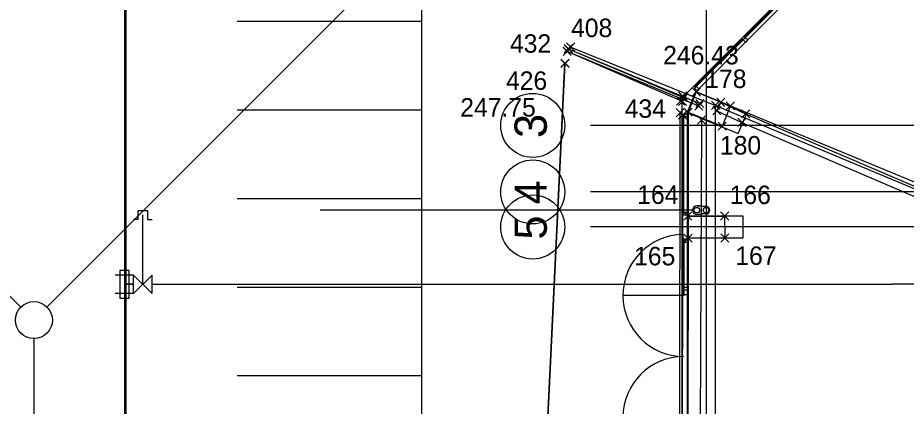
# Model space of a CAD drawing. Extents: x -264205 to -263659, y -1242401 to -1242060.
# Drawn here: x -263927.03 to -263902.97, y -1242109.73 to -1242099.22 of the extents above; entities that cross this region are included whole.
import ezdxf

# ---------------------------------------------------------------- set-up
doc = ezdxf.new("R2010")
doc.units = 0
for name, color, linetype in [('BOD_CISLO', 7, 'Continuous'), ('BOD_SYMBOL', 7, 'Continuous'), ('BOD_VYSKA', 7, 'Continuous'), ('KFA_SO_10-1_BETONOVE_STLPY', 7, 'Continuous'), ('KFA_SO_10-1_PLACHTY', 7, 'Continuous'), ('KFA_SO_10-1_STRECHY', 7, 'Continuous'), ('KFA_SO_10-1_TRIBUNA_A_OBVOD', 7, 'Continuous'), ('KFA_SO_10-1_ZABRADLIE_STADION', 7, 'Continuous'), ('OBRUBNIKY_KOMUNIKACIE_PROJEKT', 7, 'Continuous'), ('OSI_STAVBY_KFA', 7, 'Continuous'), ('SITUACIA_DSP_2D', 7, 'Continuous'), ('TDZ_VODOROVNE_PROJEKT', 7, 'Continuous')]:
    doc.layers.add(name, color=color, linetype=linetype)

msp = doc.modelspace()

# ---------------------------------------------------------------- linework, layer by layer
at = {"layer": 'BOD_SYMBOL'}
for p, q in [((-263912.234, -1242100.166), (-263912.013, -1242099.944)), ((-263912.013, -1242100.166), (-263912.234, -1242099.944)), ((-263912.234, -1242100.171), (-263912.013, -1242099.951)), ((-263912.013, -1242100.171), (-263912.234, -1242099.951)), ((-263912.167, -1242100.122), (-263911.946, -1242099.9)), ((-263911.946, -1242100.122), (-263912.167, -1242099.9)), ((-263912.264, -1242100.238), (-263912.042, -1242100.016)), ((-263912.042, -1242100.238), (-263912.264, -1242100.016)), ((-263912.262, -1242100.24), (-263912.041, -1242100.019)), ((-263912.041, -1242100.24), (-263912.262, -1242100.019)), ((-263912.151, -1242100.129), (-263912.123, -1242100.055)), ((-263912.324, -1242100.559), (-263912.103, -1242100.338)), ((-263912.103, -1242100.559), (-263912.324, -1242100.338)), ((-263912.323, -1242100.566), (-263912.101, -1242100.345)), ((-263912.101, -1242100.566), (-263912.323, -1242100.345)), ((-263908.768, -1242101.338), (-263908.546, -1242101.117)), ((-263908.546, -1242101.338), (-263908.768, -1242101.117)), ((-263908.768, -1242101.338), (-263908.546, -1242101.117)), ((-263908.546, -1242101.338), (-263908.768, -1242101.117)), ((-263909.193, -1242101.58), (-263908.971, -1242101.36)), ((-263908.971, -1242101.58), (-263909.193, -1242101.36)), ((-263909.139, -1242101.593), (-263908.917, -1242101.372)), ((-263908.917, -1242101.593), (-263909.139, -1242101.372)), ((-263909.138, -1242101.444), (-263908.916, -1242101.222)), ((-263908.916, -1242101.444), (-263909.138, -1242101.222)), ((-263909.098, -1242101.492), (-263908.877, -1242101.272)), ((-263908.877, -1242101.492), (-263909.098, -1242101.272)), ((-263908.103, -1242101.617), (-263907.882, -1242101.397)), ((-263907.882, -1242101.617), (-263908.103, -1242101.397)), ((-263908.697, -1242101.718), (-263908.476, -1242101.497)), ((-263908.476, -1242101.718), (-263908.697, -1242101.497)), ((-263908.671, -1242101.65), (-263908.449, -1242101.428)), ((-263908.449, -1242101.65), (-263908.671, -1242101.428)), ((-263908.247, -1242101.701), (-263908.025, -1242101.48)), ((-263908.025, -1242101.701), (-263908.247, -1242101.48)), ((-263908.209, -1242101.845), (-263907.988, -1242101.623)), ((-263907.988, -1242101.845), (-263908.209, -1242101.623)), ((-263907.844, -1242101.715), (-263907.622, -1242101.495)), ((-263907.622, -1242101.715), (-263907.844, -1242101.495)), ((-263909.202, -1242101.899), (-263908.981, -1242101.677)), ((-263908.981, -1242101.899), (-263909.202, -1242101.677)), ((-263909.136, -1242101.961), (-263908.915, -1242101.741)), ((-263908.915, -1242101.961), (-263909.136, -1242101.741)), ((-263908.99, -1242101.886), (-263908.769, -1242101.664)), ((-263908.769, -1242101.886), (-263908.99, -1242101.664)), ((-263908.99, -1242101.886), (-263908.769, -1242101.664)), ((-263908.769, -1242101.886), (-263908.99, -1242101.664)), ((-263908.625, -1242102.096), (-263908.404, -1242101.874)), ((-263908.404, -1242102.096), (-263908.625, -1242101.874)), ((-263907.432, -1242101.931), (-263907.21, -1242101.711)), ((-263907.21, -1242101.931), (-263907.432, -1242101.711)), ((-263908.066, -1242102.264), (-263907.845, -1242102.042)), ((-263907.845, -1242102.264), (-263908.066, -1242102.042)), ((-263907.53, -1242102.16), (-263907.308, -1242101.938)), ((-263907.308, -1242102.16), (-263907.53, -1242101.938)), ((-263908.995, -1242104.697), (-263908.774, -1242104.475)), ((-263908.774, -1242104.697), (-263908.995, -1242104.475)), ((-263908, -1242104.695), (-263907.779, -1242104.475)), ((-263907.779, -1242104.695), (-263908, -1242104.475)), ((-263908.993, -1242105.296), (-263908.772, -1242105.076)), ((-263908.772, -1242105.296), (-263908.993, -1242105.076)), ((-263907.992, -1242105.291), (-263907.771, -1242105.069)), ((-263907.771, -1242105.291), (-263907.992, -1242105.069))]:
    msp.add_line(p, q, dxfattribs=at)
at = {"layer": 'KFA_SO_10-1_BETONOVE_STLPY'}
for p, q in [((-263908.657, -1242101.227), (-263908.879, -1242101.775)), ((-263908.657, -1242101.227), (-263907.733, -1242101.605)), ((-263907.733, -1242101.605), (-263907.955, -1242102.153)), ((-263908.879, -1242101.775), (-263907.955, -1242102.153)), ((-263908.884, -1242104.586), (-263907.889, -1242104.585)), ((-263908.884, -1242104.586), (-263908.883, -1242105.186)), ((-263907.889, -1242104.585), (-263907.882, -1242105.18)), ((-263908.883, -1242105.186), (-263907.882, -1242105.18))]:
    msp.add_line(p, q, dxfattribs=at)
at = {"layer": 'KFA_SO_10-1_PLACHTY'}
for p, q in [((-263909.144, -1242131.92), (-263909.091, -1242101.788)), ((-263909.025, -1242101.851), (-263909.077, -1242129.087)), ((-263908.514, -1242101.985), (-263908.656, -1242131.983))]:
    msp.add_line(p, q, dxfattribs=at)
for points in [[(-263908.56, -1242101.539), (-263908.586, -1242101.607), (-263912.153, -1242100.127), (-263912.123, -1242100.061)], [(-263913.735, -1242131.964), (-263913.734, -1242131.957), (-263912.214, -1242100.448), (-263912.212, -1242100.455)]]:
    msp.add_lwpolyline(points, close=True, dxfattribs=at)
msp.add_lwpolyline([(-263912.123, -1242100.055), (-263908.987, -1242101.382), (-263909.027, -1242101.333), (-263909.082, -1242101.47), (-263909.028, -1242101.482), (-263912.151, -1242100.129)], dxfattribs=at)
at = {"layer": 'KFA_SO_10-1_STRECHY'}
msp.add_line((-263908.157, -1242227.179), (-263908.136, -1242101.59), dxfattribs=at)
msp.add_lwpolyline([(-263912.057, -1242100.011), (-263908.136, -1242101.59), (-263889.511, -1242109.378)], dxfattribs=at)
at = {"layer": 'KFA_SO_10-1_TRIBUNA_A_OBVOD'}
msp.add_lwpolyline([(-263892.034, -1242108.1), (-263908.657, -1242101.227), (-263908.879, -1242101.775), (-263908.891, -1242125.41)], dxfattribs=at)
at = {"layer": 'KFA_SO_10-1_ZABRADLIE_STADION'}
for p, q in [((-263907.992, -1242101.507), (-263908.099, -1242101.734)), ((-263907.992, -1242101.507), (-263907.321, -1242101.821)), ((-263908.099, -1242101.734), (-263907.419, -1242102.049)), ((-263907.321, -1242101.821), (-263892.152, -1242108.317)), ((-263907.419, -1242102.049), (-263892.247, -1242108.58))]:
    msp.add_line(p, q, dxfattribs=at)
at = {"layer": 'OBRUBNIKY_KOMUNIKACIE_PROJEKT'}
for p, q in [((-263909.043, -1242101.382), (-263894.968, -1242087.307)), ((-263909.043, -1242132.433), (-263909.043, -1242101.382))]:
    msp.add_line(p, q, dxfattribs=at)
at = {"layer": 'OSI_STAVBY_KFA'}
for p, q in [((-263908.393, -1242083.237), (-263908.393, -1242246.707)), ((-263792.653, -1242102.132), (-263911.523, -1242102.132)), ((-263792.653, -1242103.932), (-263911.523, -1242103.932)), ((-263792.653, -1242104.882), (-263911.523, -1242104.882))]:
    msp.add_line(p, q, dxfattribs=at)
for centre in [(-263913.085, -1242102.133), (-263913.085, -1242103.933), (-263913.085, -1242104.883)]:
    msp.add_circle(centre, 0.867, dxfattribs=at)
at = {"layer": 'SITUACIA_DSP_2D'}
for p, q in [((-263924.143, -1242082.64), (-263924.143, -1242185.14)), ((-263909.043, -1242101.382), (-263894.968, -1242087.307)), ((-263908.663, -1242101.215), (-263895.135, -1242087.687)), ((-263936.772, -1242097.223), (-263926.946, -1242107.049)), ((-263916.414, -1242097.223), (-263926.239, -1242107.049)), ((-263906.055, -1242098.444), (-263907.363, -1242099.752)), ((-263907.345, -1242099.77), (-263906.037, -1242098.462)), ((-263908.703, -1242101.092), (-263907.395, -1242099.784)), ((-263907.377, -1242099.802), (-263908.685, -1242101.11)), ((-263907.395, -1242099.784), (-263907.377, -1242099.802)), ((-263907.361, -1242099.786), (-263907.39, -1242099.814)), ((-263907.39, -1242099.814), (-263907.319, -1242099.885)), ((-263907.363, -1242099.752), (-263907.345, -1242099.77)), ((-263907.333, -1242099.758), (-263907.361, -1242099.786)), ((-263907.262, -1242099.828), (-263907.333, -1242099.758)), ((-263907.319, -1242099.885), (-263907.262, -1242099.828)), ((-263908.68, -1242101.105), (-263908.709, -1242101.134)), ((-263908.709, -1242101.134), (-263908.638, -1242101.204)), ((-263908.685, -1242101.11), (-263908.703, -1242101.092)), ((-263908.652, -1242101.077), (-263908.68, -1242101.105)), ((-263908.581, -1242101.148), (-263908.652, -1242101.077)), ((-263908.638, -1242101.204), (-263908.581, -1242101.148)), ((-263909.043, -1242132.433), (-263909.043, -1242101.382)), ((-263908.674, -1242101.225), (-263908.903, -1242101.779)), ((-263908.893, -1242101.769), (-263908.663, -1242101.215)), ((-263907.288, -1242101.799), (-263908.674, -1242101.225)), ((-263909.018, -1242101.872), (-263909.018, -1242104.522)), ((-263908.993, -1242101.872), (-263909.018, -1242101.872)), ((-263908.993, -1242101.859), (-263908.993, -1242101.819)), ((-263908.993, -1242101.819), (-263908.893, -1242101.819)), ((-263908.993, -1242101.899), (-263908.993, -1242101.859)), ((-263908.993, -1242104.522), (-263908.993, -1242101.872)), ((-263908.903, -1242101.779), (-263907.518, -1242102.353)), ((-263908.893, -1242125.432), (-263908.893, -1242101.769)), ((-263908.893, -1242101.819), (-263908.893, -1242101.899)), ((-263907.518, -1242102.353), (-263907.288, -1242101.799)), ((-263908.893, -1242101.899), (-263908.993, -1242101.899)), ((-263923.768, -1242104.682), (-263923.768, -1242104.432)), ((-263923.768, -1242104.432), (-263923.518, -1242104.432)), ((-263923.518, -1242104.432), (-263923.518, -1242104.682)), ((-263908.718, -1242104.427), (-263918.846, -1242104.427)), ((-263909.018, -1242104.522), (-263908.993, -1242104.522)), ((-263908.993, -1242104.522), (-263908.993, -1242104.482)), ((-263908.993, -1242104.482), (-263908.893, -1242104.482)), ((-263908.993, -1242104.562), (-263908.993, -1242104.522)), ((-263908.893, -1242104.482), (-263908.893, -1242104.562)), ((-263908.643, -1242104.31), (-263908.532, -1242104.31)), ((-263908.532, -1242104.31), (-263908.643, -1242104.31)), ((-263908.518, -1242104.324), (-263908.532, -1242104.31)), ((-263908.518, -1242104.53), (-263908.532, -1242104.544)), ((-263908.393, -1242104.324), (-263908.518, -1242104.324)), ((-263908.393, -1242104.53), (-263908.518, -1242104.53)), ((-263923.768, -1242104.682), (-263923.893, -1242104.682)), ((-263923.643, -1242106.432), (-263923.643, -1242104.557)), ((-263923.518, -1242104.682), (-263923.393, -1242104.682)), ((-263908.893, -1242104.562), (-263908.993, -1242104.562)), ((-263908.898, -1242105.182), (-263908.898, -1242104.582)), ((-263908.898, -1242104.582), (-263907.398, -1242104.582)), ((-263908.532, -1242104.544), (-263908.643, -1242104.544)), ((-263907.398, -1242104.582), (-263907.398, -1242105.182)), ((-263909.018, -1242105.087), (-263909.018, -1242106.737)), ((-263909.018, -1242106.552), (-263909.018, -1242105.252)), ((-263909.018, -1242105.252), (-263908.993, -1242105.252)), ((-263908.893, -1242105.212), (-263908.993, -1242105.212)), ((-263908.993, -1242105.212), (-263908.993, -1242105.252)), ((-263908.993, -1242105.252), (-263908.993, -1242106.552)), ((-263908.993, -1242105.252), (-263908.993, -1242105.292)), ((-263907.398, -1242105.182), (-263908.898, -1242105.182)), ((-263908.893, -1242105.292), (-263908.893, -1242105.212)), ((-263908.993, -1242105.292), (-263908.893, -1242105.292)), ((-263923.893, -1242106.182), (-263924.393, -1242106.182)), ((-263924.018, -1242106.057), (-263924.268, -1242106.057)), ((-263924.268, -1242106.057), (-263924.268, -1242106.807)), ((-263924.018, -1242106.807), (-263924.018, -1242106.057)), ((-263923.893, -1242106.682), (-263923.893, -1242106.182)), ((-263923.893, -1242106.182), (-263923.393, -1242106.682)), ((-263923.393, -1242106.182), (-263923.893, -1242106.682)), ((-263923.393, -1242106.682), (-263923.393, -1242106.182)), ((-263924.143, -1242106.432), (-263923.893, -1242106.432)), ((-263923.893, -1242106.432), (-263924.143, -1242106.432)), ((-263923.393, -1242106.432), (-263903.343, -1242106.432)), ((-263902.343, -1242106.432), (-263903.343, -1242106.432)), ((-263923.893, -1242106.682), (-263924.393, -1242106.682)), ((-263908.993, -1242106.552), (-263909.018, -1242106.552)), ((-263908.993, -1242106.552), (-263908.993, -1242106.512)), ((-263908.993, -1242106.512), (-263908.893, -1242106.512)), ((-263908.993, -1242106.592), (-263908.993, -1242106.552)), ((-263908.893, -1242106.592), (-263908.993, -1242106.592)), ((-263908.873, -1242106.592), (-263908.993, -1242106.592)), ((-263908.993, -1242106.592), (-263908.993, -1242106.712)), ((-263908.893, -1242106.512), (-263908.893, -1242106.592)), ((-263908.873, -1242106.712), (-263908.873, -1242106.592)), ((-263924.268, -1242106.807), (-263924.018, -1242106.807)), ((-263908.993, -1242106.737), (-263910.643, -1242106.737)), ((-263908.993, -1242106.712), (-263908.993, -1242106.737)), ((-263908.993, -1242106.712), (-263908.873, -1242106.712)), ((-263926.593, -1242107.902), (-263926.593, -1242154.252)), ((-263926.593, -1242107.902), (-263926.593, -1242154.252))]:
    msp.add_line(p, q, dxfattribs=at)
for centre, radius in [((-263908.643, -1242104.427), 0.075), ((-263908.393, -1242104.427), 0.075), ((-263926.593, -1242107.402), 0.5)]:
    msp.add_circle(centre, radius, dxfattribs=at)
for centre, radius, start, end in [((-263908.643, -1242104.427), 0.117, 90, 270), ((-263908.393, -1242104.427), 0.103, 270, 90), ((-263908.993, -1242106.737), 1.65, 90.8682, 270), ((-263908.993, -1242110.037), 1.65, 90, 269.1318)]:
    msp.add_arc(centre, radius, start, end, dxfattribs=at)
at = {"layer": 'TDZ_VODOROVNE_PROJEKT'}
for p, q in [((-263924.088, -1242241.458), (-263924.093, -1242087.307)), ((-263916.093, -1242087.308), (-263916.093, -1242141.207)), ((-263921.093, -1242099.307), (-263916.093, -1242099.307)), ((-263921.093, -1242101.707), (-263916.093, -1242101.707)), ((-263921.093, -1242104.107), (-263916.093, -1242104.107)), ((-263921.093, -1242106.507), (-263916.093, -1242106.507)), ((-263921.093, -1242108.907), (-263916.093, -1242108.907))]:
    msp.add_line(p, q, dxfattribs=at)

# ---------------------------------------------------------------- texts
at = {"layer": 'BOD_CISLO'}
for s, p in [('408', (-263912.047, -1242099.742)), ('432', (-263913.702, -1242100.165)), ('426', (-263913.81, -1242101.17)), ('178', (-263908.413, -1242101.12)), ('434', (-263910.595, -1242101.927)), ('180', (-263908.016, -1242102.92)), ('164', (-263910.257, -1242104.258)), ('166', (-263907.753, -1242104.262)), ('165', (-263910.34, -1242105.92)), ('167', (-263907.6, -1242105.909))]:
    msp.add_text(s, height=0.5, dxfattribs=at).set_placement(p)
at = {"layer": 'BOD_VYSKA'}
for s, p in [('246.43', (-263909.553, -1242100.48)), ('247.75', (-263915.048, -1242101.893))]:
    msp.add_text(s, height=0.5, dxfattribs=at).set_placement(p)
at = {"layer": 'OSI_STAVBY_KFA'}
for s, p in [('3', (-263912.704, -1242102.473)), ('4', (-263912.704, -1242104.273)), ('5', (-263912.704, -1242105.223))]:
    msp.add_text(s, height=0.875, rotation=90, dxfattribs=at).set_placement(p)

doc.saveas('drawing.dxf')
